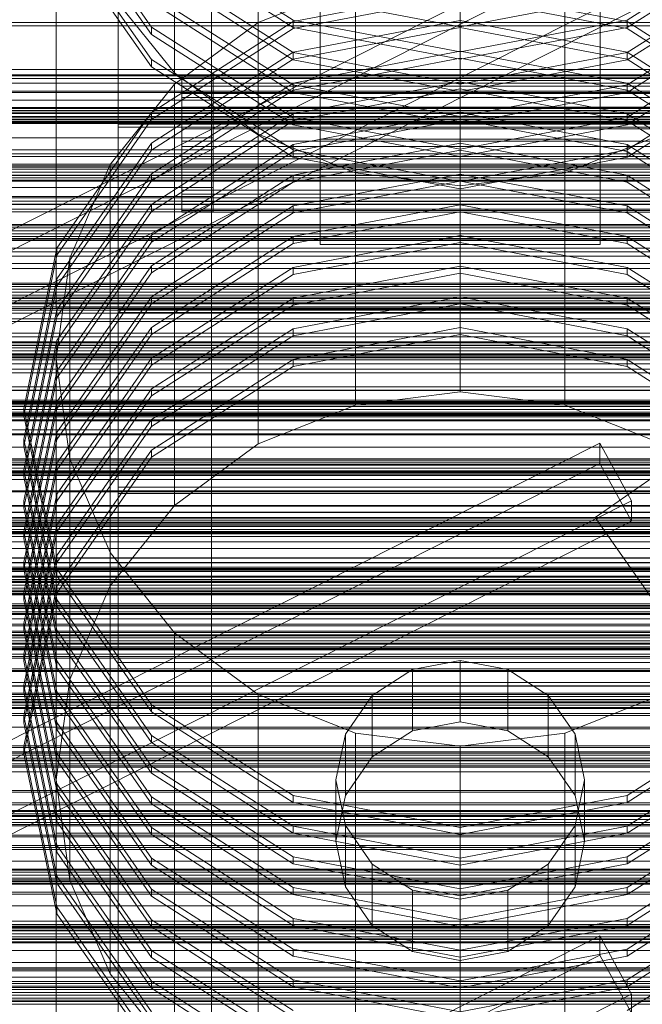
# Model space of a CAD drawing. Header units: millimetres. Extents: x -4395 to 65662, y -65530 to 6847.
# Tile 466 of 656: x 488 to 689, y -33027 to -32710. Entities that reach past the tile are written whole.
import ezdxf

# ---------------------------------------------------------------- set-up
doc = ezdxf.new("R2010")
doc.units = ezdxf.units.MM
for name, color, linetype, lineweight in [('COTAS_P', 1, 'Continuous', 0), ('frontal_C01', 7, 'Continuous', 0), ('frontal_C02', 7, 'Continuous', 0), ('frontal_C03', 7, 'Continuous', 0), ('frontal_C03-dry', 7, 'Continuous', 0), ('frontal_secador', 7, 'Continuous', 0), ('frontal_tolva', 7, 'Continuous', 0)]:
    doc.layers.add(name, color=color, linetype=linetype, lineweight=lineweight)
doc.dimstyles.new('R19_100', dxfattribs={"dimtxt": 250, "dimasz": 150, "dimexe": 150, "dimexo": 80, "dimgap": 100, "dimtad": 1, "dimtih": 1, "dimtoh": 1, "dimdsep": 46, "dimcen": 0.09, "dimadec": 0, "dimazin": 0, "dimtfac": 1, "dimtdec": 4, "dimtofl": 0, "dimtmove": 0, "dimatfit": 3, "dimfxl": 1, "dimtolj": 1, "dimtzin": 0, "dimarcsym": 0})

# ---------------------------------------------------------------- blocks, each defined once
blk = doc.blocks.new('DIM_R33_44')
at = {"layer": 'COTAS_P'}
for p, q in [((-150, -32200), (550, -32200)), ((550, -32200), (505, -32350)), ((550, -34800), (550, -32200)), ((550, -32200), (595, -32350)), ((550, -34800), (505, -34650)), ((550, -34800), (595, -34650)), ((-150, -34800), (550, -34800))]:
    blk.add_line(p, q, dxfattribs=at)
blk.add_text('2600 P', height=250, rotation=90, dxfattribs=at).set_placement((450, -33500))

msp = doc.modelspace()

# ---------------------------------------------------------------- linework, layer by layer
at = {"layer": 'frontal_C01'}
for p, q in [((585, -32729.622), (585, -32695.751)), ((585, -32748.515), (585, -32695.751)), ((630, -32829.804), (630, -32694.322)), ((675, -32695.751), (675, -32729.622)), ((675, -32695.751), (675, -32748.515)), ((596.354, -32698.572), (565, -32711.031)), ((596.354, -32834.054), (596.354, -32698.572)), ((663.646, -32834.054), (663.646, -32698.572)), ((630, -32700.434), (576.271, -32710.686)), ((576.271, -32712.944), (630, -32702.692)), ((683.729, -32710.686), (630, -32700.434)), ((630, -32702.692), (683.729, -32712.944)), ((576.271, -32710.686), (530.722, -32739.884)), ((565, -32711.031), (538.076, -32730.85)), ((565, -32846.513), (565, -32711.031)), ((630, -32710.312), (576.271, -32720.565)), ((576.271, -32712.944), (576.271, -32710.686)), ((683.729, -32720.565), (630, -32710.312)), ((630, -32712.571), (630, -32710.312)), ((729.278, -32739.884), (683.729, -32710.686)), ((683.729, -32712.944), (683.729, -32710.686)), ((530.722, -32742.142), (576.271, -32712.944)), ((576.271, -32722.823), (630, -32712.571)), ((630, -32712.571), (683.729, -32722.823)), ((683.729, -32712.944), (729.278, -32742.142)), ((576.271, -32720.565), (530.722, -32749.763)), ((630, -32720.191), (576.271, -32730.444)), ((576.271, -32722.823), (576.271, -32720.565)), ((683.729, -32730.444), (630, -32720.191)), ((630, -32722.449), (630, -32720.191)), ((729.278, -32749.763), (683.729, -32720.565)), ((683.729, -32722.823), (683.729, -32720.565)), ((530.722, -32752.021), (576.271, -32722.823)), ((576.271, -32732.702), (630, -32722.449)), ((630, -32722.449), (683.729, -32732.702)), ((683.729, -32722.823), (729.278, -32752.021)), ((538.076, -32730.85), (517.417, -32756.679)), ((576.271, -32730.444), (530.722, -32759.642)), ((538.076, -32866.332), (538.076, -32730.85)), ((630, -32730.07), (576.271, -32740.323)), ((576.271, -32732.702), (576.271, -32730.444)), ((675, -32729.622), (585, -32729.622)), ((585, -32729.622), (585, -32782.385)), ((683.729, -32740.323), (630, -32730.07)), ((630, -32732.328), (630, -32730.07)), ((675, -32782.385), (675, -32729.622)), ((729.278, -32759.642), (683.729, -32730.444)), ((683.729, -32732.702), (683.729, -32730.444)), ((530.722, -32761.9), (576.271, -32732.702)), ((576.271, -32742.581), (630, -32732.328)), ((630, -32732.328), (683.729, -32742.581)), ((683.729, -32732.702), (729.278, -32761.9)), ((530.722, -32739.884), (500.287, -32783.581)), ((530.722, -32742.142), (530.722, -32739.884)), ((576.271, -32740.323), (530.722, -32769.52)), ((630, -32739.949), (576.271, -32750.202)), ((576.271, -32742.581), (576.271, -32740.323)), ((683.729, -32750.202), (630, -32739.949)), ((630, -32742.207), (630, -32739.949)), ((729.278, -32769.52), (683.729, -32740.323)), ((683.729, -32742.581), (683.729, -32740.323)), ((500.287, -32785.839), (530.722, -32742.142)), ((530.722, -32771.778), (576.271, -32742.581)), ((576.271, -32752.46), (630, -32742.207)), ((630, -32742.207), (683.729, -32752.46)), ((683.729, -32742.581), (729.278, -32771.778)), ((530.722, -32749.763), (500.287, -32793.46)), ((530.722, -32752.021), (530.722, -32749.763)), ((576.271, -32750.202), (530.722, -32779.399)), ((630, -32749.828), (576.271, -32760.081)), ((576.271, -32752.46), (576.271, -32750.202)), ((675, -32748.515), (585, -32748.515)), ((585, -32748.515), (585, -32782.385)), ((683.729, -32760.081), (630, -32749.828)), ((630, -32752.086), (630, -32749.828)), ((675, -32782.385), (675, -32748.515)), ((729.278, -32779.399), (683.729, -32750.202)), ((683.729, -32752.46), (683.729, -32750.202)), ((500.287, -32795.718), (530.722, -32752.021)), ((530.722, -32781.657), (576.271, -32752.46)), ((576.271, -32762.339), (630, -32752.086)), ((630, -32752.086), (683.729, -32762.339)), ((683.729, -32752.46), (729.278, -32781.657)), ((530.722, -32759.642), (500.287, -32803.339)), ((517.417, -32756.679), (504.43, -32786.758)), ((517.417, -32892.161), (517.417, -32756.679)), ((530.722, -32761.9), (530.722, -32759.642)), ((630, -32759.707), (576.271, -32769.96)), ((683.729, -32769.96), (630, -32759.707)), ((630, -32761.965), (630, -32759.707)), ((500.287, -32805.597), (530.722, -32761.9)), ((576.271, -32760.081), (530.722, -32789.278)), ((530.722, -32791.536), (576.271, -32762.339)), ((576.271, -32762.339), (576.271, -32760.081)), ((576.271, -32772.218), (630, -32761.965)), ((630, -32761.965), (683.729, -32772.218)), ((729.278, -32789.278), (683.729, -32760.081)), ((683.729, -32762.339), (683.729, -32760.081)), ((683.729, -32762.339), (729.278, -32791.536)), ((530.722, -32769.52), (500.287, -32813.217)), ((500.287, -32815.475), (530.722, -32771.778)), ((530.722, -32771.778), (530.722, -32769.52)), ((576.271, -32769.96), (530.722, -32799.157)), ((530.722, -32801.415), (576.271, -32772.218)), ((630, -32769.586), (576.271, -32779.839)), ((576.271, -32772.218), (576.271, -32769.96)), ((576.271, -32782.097), (630, -32771.844)), ((683.729, -32779.839), (630, -32769.586)), ((630, -32771.844), (630, -32769.586)), ((630, -32771.844), (683.729, -32782.097)), ((729.278, -32799.157), (683.729, -32769.96)), ((683.729, -32772.218), (683.729, -32769.96)), ((683.729, -32772.218), (729.278, -32801.415)), ((530.722, -32779.399), (500.287, -32823.096)), ((500.287, -32825.354), (530.722, -32781.657)), ((530.722, -32781.657), (530.722, -32779.399)), ((576.271, -32779.839), (530.722, -32809.036)), ((630, -32779.465), (576.271, -32789.717)), ((576.271, -32782.097), (576.271, -32779.839)), ((576.271, -32791.975), (630, -32781.723)), ((683.729, -32789.717), (630, -32779.465)), ((630, -32781.723), (630, -32779.465)), ((630, -32781.723), (683.729, -32791.975)), ((729.278, -32809.036), (683.729, -32779.839)), ((683.729, -32782.097), (683.729, -32779.839)), ((500.287, -32783.581), (489.6, -32835.125)), ((500.287, -32785.839), (500.287, -32783.581)), ((530.722, -32811.294), (576.271, -32782.097)), ((585, -32782.385), (675, -32782.385)), ((683.729, -32782.097), (729.278, -32811.294)), ((489.6, -32837.383), (500.287, -32785.839)), ((504.43, -32786.758), (500, -32819.036)), ((504.43, -32922.24), (504.43, -32786.758)), ((530.722, -32789.278), (500.287, -32832.975)), ((530.722, -32791.536), (530.722, -32789.278)), ((576.271, -32789.717), (530.722, -32818.915)), ((630, -32789.344), (576.271, -32799.596)), ((576.271, -32791.975), (576.271, -32789.717)), ((683.729, -32799.596), (630, -32789.344)), ((630, -32791.602), (630, -32789.344)), ((729.278, -32818.915), (683.729, -32789.717)), ((683.729, -32791.975), (683.729, -32789.717)), ((500.287, -32793.46), (489.6, -32845.004)), ((500.287, -32835.233), (530.722, -32791.536)), ((500.287, -32795.718), (500.287, -32793.46)), ((530.722, -32821.173), (576.271, -32791.975)), ((576.271, -32801.854), (630, -32791.602)), ((630, -32791.602), (683.729, -32801.854)), ((683.729, -32791.975), (729.278, -32821.173)), ((489.6, -32847.262), (500.287, -32795.718)), ((530.722, -32799.157), (500.287, -32842.854)), ((530.722, -32801.415), (530.722, -32799.157)), ((576.271, -32799.596), (530.722, -32828.794)), ((630, -32799.222), (576.271, -32809.475)), ((576.271, -32801.854), (576.271, -32799.596)), ((683.729, -32809.475), (630, -32799.222)), ((630, -32801.48), (630, -32799.222)), ((729.278, -32828.794), (683.729, -32799.596)), ((683.729, -32801.854), (683.729, -32799.596)), ((500.287, -32803.339), (489.6, -32854.883)), ((500.287, -32845.112), (530.722, -32801.415)), ((500.287, -32805.597), (500.287, -32803.339)), ((530.722, -32831.052), (576.271, -32801.854)), ((576.271, -32811.733), (630, -32801.48)), ((630, -32801.48), (683.729, -32811.733)), ((683.729, -32801.854), (729.278, -32831.052)), ((489.6, -32857.141), (500.287, -32805.597)), ((530.722, -32809.036), (500.287, -32852.733)), ((530.722, -32811.294), (530.722, -32809.036)), ((576.271, -32809.475), (530.722, -32838.673)), ((630, -32809.101), (576.271, -32819.354)), ((576.271, -32811.733), (576.271, -32809.475)), ((683.729, -32819.354), (630, -32809.101)), ((630, -32811.359), (630, -32809.101)), ((729.278, -32838.673), (683.729, -32809.475)), ((683.729, -32811.733), (683.729, -32809.475)), ((500.287, -32813.217), (489.6, -32864.762)), ((500.287, -32854.991), (530.722, -32811.294)), ((500.287, -32815.475), (500.287, -32813.217)), ((530.722, -32840.931), (576.271, -32811.733)), ((576.271, -32821.612), (630, -32811.359)), ((630, -32811.359), (683.729, -32821.612)), ((683.729, -32811.733), (729.278, -32840.931)), ((489.6, -32867.02), (500.287, -32815.475)), ((500, -32819.036), (504.43, -32851.315)), ((500, -32954.518), (500, -32819.036)), ((530.722, -32818.915), (500.287, -32862.612)), ((530.722, -32821.173), (530.722, -32818.915)), ((576.271, -32819.354), (530.722, -32848.551)), ((576.271, -32821.612), (576.271, -32819.354)), ((729.278, -32848.551), (683.729, -32819.354)), ((683.729, -32821.612), (683.729, -32819.354)), ((500.287, -32823.096), (489.6, -32874.64)), ((500.287, -32864.87), (530.722, -32821.173)), ((500.287, -32825.354), (500.287, -32823.096)), ((530.722, -32850.81), (576.271, -32821.612)), ((683.729, -32821.612), (729.278, -32850.81)), ((489.6, -32876.898), (500.287, -32825.354)), ((530.722, -32828.794), (500.287, -32872.491)), ((530.722, -32831.052), (530.722, -32828.794)), ((500.287, -32874.749), (530.722, -32831.052)), ((596.354, -32834.054), (630, -32829.804)), ((630, -32829.804), (663.646, -32834.054)), ((500.287, -32832.975), (489.6, -32884.519)), ((489.6, -32835.125), (500.287, -32886.669)), ((489.6, -32837.383), (489.6, -32835.125)), ((489.6, -32886.777), (500.287, -32835.233)), ((500.287, -32835.233), (500.287, -32832.975)), ((565, -32846.513), (596.354, -32834.054)), ((663.646, -32834.054), (695, -32846.513)), ((500.287, -32888.927), (489.6, -32837.383)), ((530.722, -32838.673), (500.287, -32882.37)), ((530.722, -32840.931), (530.722, -32838.673)), ((500.287, -32884.628), (530.722, -32840.931)), ((500.287, -32842.854), (489.6, -32894.398)), ((489.6, -32845.004), (500.287, -32896.548)), ((489.6, -32847.262), (489.6, -32845.004)), ((489.6, -32896.656), (500.287, -32845.112)), ((500.287, -32845.112), (500.287, -32842.854)), ((500.287, -32898.806), (489.6, -32847.262)), ((538.076, -32866.332), (565, -32846.513)), ((530.722, -32848.551), (500.287, -32892.248)), ((500.287, -32894.507), (530.722, -32850.81)), ((504.43, -32851.315), (517.417, -32881.394)), ((504.43, -32986.797), (504.43, -32851.315)), ((530.722, -32850.81), (530.722, -32848.551)), ((500.287, -32852.733), (489.6, -32904.277)), ((500.287, -32854.991), (500.287, -32852.733)), ((489.6, -32854.883), (500.287, -32906.427)), ((489.6, -32857.141), (489.6, -32854.883)), ((489.6, -32906.535), (500.287, -32854.991)), ((500.287, -32908.685), (489.6, -32857.141)), ((520, -32916.843), (520, -32860.392)), ((520, -32860.392), (740, -32860.392)), ((520, -33059.935), (520, -32860.392)), ((500.287, -32862.612), (489.6, -32914.156)), ((500.287, -32864.87), (500.287, -32862.612)), ((489.6, -32864.762), (500.287, -32916.306)), ((489.6, -32867.02), (489.6, -32864.762)), ((489.6, -32916.414), (500.287, -32864.87)), ((500.287, -32918.564), (489.6, -32867.02)), ((517.417, -32892.161), (538.076, -32866.332)), ((500.287, -32872.491), (489.6, -32924.035)), ((500.287, -32874.749), (500.287, -32872.491)), ((489.6, -32874.64), (500.287, -32926.185)), ((489.6, -32876.898), (489.6, -32874.64)), ((489.6, -32926.293), (500.287, -32874.749)), ((500.287, -32928.443), (489.6, -32876.898)), ((500.287, -32882.37), (489.6, -32933.914)), ((500.287, -32884.628), (500.287, -32882.37)), ((517.417, -32881.394), (538.076, -32907.223)), ((517.417, -33016.875), (517.417, -32881.394)), ((489.6, -32884.519), (500.287, -32936.063)), ((489.6, -32886.777), (489.6, -32884.519)), ((489.6, -32936.172), (500.287, -32884.628)), ((500.287, -32938.321), (489.6, -32886.777)), ((500.287, -32886.669), (530.722, -32930.366)), ((500.287, -32888.927), (500.287, -32886.669)), ((530.722, -32932.624), (500.287, -32888.927)), ((500.287, -32892.248), (489.6, -32943.793)), ((500.287, -32894.507), (500.287, -32892.248)), ((504.43, -32922.24), (517.417, -32892.161)), ((489.6, -32894.398), (500.287, -32945.942)), ((489.6, -32896.656), (489.6, -32894.398)), ((489.6, -32946.051), (500.287, -32894.507)), ((500.287, -32948.2), (489.6, -32896.656)), ((500.287, -32896.548), (530.722, -32940.245)), ((500.287, -32898.806), (500.287, -32896.548)), ((530.722, -32942.503), (500.287, -32898.806)), ((489.6, -32904.277), (500.287, -32955.821)), ((489.6, -32906.535), (489.6, -32904.277)), ((500.287, -32958.079), (489.6, -32906.535)), ((500.287, -32906.427), (530.722, -32950.124)), ((500.287, -32908.685), (500.287, -32906.427)), ((538.076, -32907.223), (565, -32927.042)), ((538.076, -33042.704), (538.076, -32907.223)), ((530.722, -32952.382), (500.287, -32908.685)), ((489.6, -32914.156), (500.287, -32965.7)), ((489.6, -32916.414), (489.6, -32914.156)), ((500.287, -32967.958), (489.6, -32916.414)), ((500.287, -32916.306), (530.722, -32960.003)), ((500.287, -32918.564), (500.287, -32916.306)), ((740, -32916.843), (520, -32916.843)), ((520, -32916.843), (520, -33116.385)), ((630, -32916.145), (614.693, -32919.066)), ((645.307, -32919.066), (630, -32916.145)), ((630, -32935.902), (630, -32916.145)), ((530.722, -32962.261), (500.287, -32918.564)), ((614.693, -32919.066), (601.716, -32927.384)), ((614.693, -32938.823), (614.693, -32919.066)), ((658.284, -32927.384), (645.307, -32919.066)), ((645.307, -32938.823), (645.307, -32919.066)), ((489.6, -32924.035), (500.287, -32975.579)), ((489.6, -32926.293), (489.6, -32924.035)), ((500, -32954.518), (504.43, -32922.24)), ((500.287, -32977.837), (489.6, -32926.293)), ((500.287, -32926.185), (530.722, -32969.882)), ((500.287, -32928.443), (500.287, -32926.185)), ((565, -32927.042), (596.354, -32939.501)), ((565, -33062.524), (565, -32927.042)), ((601.716, -32927.384), (593.045, -32939.833)), ((601.716, -32947.142), (601.716, -32927.384)), ((666.955, -32939.833), (658.284, -32927.384)), ((658.284, -32947.142), (658.284, -32927.384)), ((663.646, -32939.501), (695, -32927.042)), ((530.722, -32972.14), (500.287, -32928.443)), ((530.722, -32930.366), (576.271, -32959.563)), ((530.722, -32932.624), (530.722, -32930.366)), ((683.729, -32959.563), (729.278, -32930.366)), ((489.6, -32933.914), (500.287, -32985.458)), ((489.6, -32936.172), (489.6, -32933.914)), ((576.271, -32961.821), (530.722, -32932.624)), ((729.278, -32932.624), (683.729, -32961.821)), ((500.287, -32987.716), (489.6, -32936.172)), ((500.287, -32936.063), (530.722, -32979.76)), ((500.287, -32938.321), (500.287, -32936.063)), ((614.693, -32938.823), (630, -32935.902)), ((630, -32935.902), (645.307, -32938.823)), ((500, -33084.878), (500, -32938.106)), ((500, -32938.106), (760, -32938.106)), ((500, -32971.682), (500, -32938.106)), ((530.722, -32982.018), (500.287, -32938.321)), ((530.722, -32940.245), (576.271, -32969.442)), ((530.722, -32942.503), (530.722, -32940.245)), ((593.045, -32939.833), (590, -32954.518)), ((593.045, -32959.591), (593.045, -32939.833)), ((596.354, -32939.501), (630, -32943.751)), ((596.354, -33074.983), (596.354, -32939.501)), ((601.716, -32947.142), (614.693, -32938.823)), ((630, -32943.751), (663.646, -32939.501)), ((645.307, -32938.823), (658.284, -32947.142)), ((663.646, -33074.983), (663.646, -32939.501)), ((670, -32954.518), (666.955, -32939.833)), ((666.955, -32959.591), (666.955, -32939.833)), ((683.729, -32969.442), (729.278, -32940.245)), ((576.271, -32971.7), (530.722, -32942.503)), ((729.278, -32942.503), (683.729, -32971.7)), ((489.6, -32943.793), (500.287, -32995.337)), ((489.6, -32946.051), (489.6, -32943.793)), ((500.287, -32997.595), (489.6, -32946.051)), ((500.287, -32945.942), (530.722, -32989.639)), ((500.287, -32948.2), (500.287, -32945.942)), ((630, -33079.232), (630, -32943.751)), ((530.722, -32991.897), (500.287, -32948.2)), ((593.045, -32959.591), (601.716, -32947.142)), ((658.284, -32947.142), (666.955, -32959.591)), ((530.722, -32950.124), (576.271, -32979.321)), ((530.722, -32952.382), (530.722, -32950.124)), ((576.271, -32981.579), (530.722, -32952.382)), ((683.729, -32979.321), (729.278, -32950.124)), ((729.278, -32952.382), (683.729, -32981.579)), ((504.43, -32986.797), (500, -32954.518)), ((500.287, -32955.821), (530.722, -32999.518)), ((500.287, -32958.079), (500.287, -32955.821)), ((590, -32954.518), (593.045, -32969.203)), ((590, -32974.276), (590, -32954.518)), ((666.955, -32969.203), (670, -32954.518)), ((670, -32954.518), (670, -32974.276)), ((530.722, -33001.776), (500.287, -32958.079)), ((530.722, -32960.003), (576.271, -32989.2)), ((530.722, -32962.261), (530.722, -32960.003)), ((576.271, -32991.458), (530.722, -32962.261)), ((576.271, -32959.563), (630, -32969.816)), ((576.271, -32961.821), (576.271, -32959.563)), ((630, -32972.074), (576.271, -32961.821)), ((590, -32974.276), (593.045, -32959.591)), ((630, -32969.816), (683.729, -32959.563)), ((683.729, -32961.821), (630, -32972.074)), ((666.955, -32959.591), (670, -32974.276)), ((683.729, -32961.821), (683.729, -32959.563)), ((683.729, -32989.2), (729.278, -32960.003)), ((729.278, -32962.261), (683.729, -32991.458)), ((485, -32966.037), (775, -32966.037)), ((500.287, -32965.7), (530.722, -33009.397)), ((500.287, -32967.958), (500.287, -32965.7)), ((530.722, -33011.655), (500.287, -32967.958)), ((760, -32971.682), (500, -32971.682)), ((500, -32971.682), (500, -33118.454)), ((530.722, -32969.882), (576.271, -32999.079)), ((530.722, -32972.14), (530.722, -32969.882)), ((576.271, -32969.442), (630, -32979.695)), ((576.271, -32971.7), (576.271, -32969.442)), ((630, -32981.953), (576.271, -32971.7)), ((593.045, -32969.203), (601.716, -32981.652)), ((593.045, -32988.961), (593.045, -32969.203)), ((630, -32979.695), (683.729, -32969.442)), ((630, -32972.074), (630, -32969.816)), ((683.729, -32971.7), (630, -32981.953)), ((658.284, -32981.652), (666.955, -32969.203)), ((666.955, -32988.961), (666.955, -32969.203)), ((683.729, -32971.7), (683.729, -32969.442)), ((683.729, -32999.079), (729.278, -32969.882)), ((576.271, -33001.337), (530.722, -32972.14)), ((593.045, -32988.961), (590, -32974.276)), ((670, -32974.276), (666.955, -32988.961)), ((729.278, -32972.14), (683.729, -33001.337)), ((775, -32975.631), (485, -32975.631)), ((500.287, -32975.579), (530.722, -33019.276)), ((500.287, -32977.837), (500.287, -32975.579)), ((530.722, -33021.534), (500.287, -32977.837)), ((530.722, -32979.76), (576.271, -33008.958)), ((530.722, -32982.018), (530.722, -32979.76)), ((576.271, -32979.321), (630, -32989.574)), ((576.271, -32981.579), (576.271, -32979.321)), ((630, -32989.574), (683.729, -32979.321)), ((630, -32981.953), (630, -32979.695)), ((683.729, -32981.579), (683.729, -32979.321)), ((683.729, -33008.958), (729.278, -32979.76)), ((576.271, -33011.216), (530.722, -32982.018)), ((630, -32991.832), (576.271, -32981.579)), ((601.716, -32981.652), (614.693, -32989.971)), ((601.716, -33001.41), (601.716, -32981.652)), ((683.729, -32981.579), (630, -32991.832)), ((645.307, -32989.971), (658.284, -32981.652)), ((658.284, -33001.41), (658.284, -32981.652)), ((729.278, -32982.018), (683.729, -33011.216)), ((500.287, -32985.458), (530.722, -33029.155)), ((500.287, -32987.716), (500.287, -32985.458)), ((530.722, -33031.413), (500.287, -32987.716)), ((517.417, -33016.875), (504.43, -32986.797)), ((530.722, -32989.639), (576.271, -33018.837)), ((530.722, -32991.897), (530.722, -32989.639)), ((576.271, -32989.2), (630, -32999.453)), ((576.271, -32991.458), (576.271, -32989.2)), ((601.716, -33001.41), (593.045, -32988.961)), ((614.693, -32989.971), (630, -32992.892)), ((614.693, -33009.729), (614.693, -32989.971)), ((630, -32999.453), (683.729, -32989.2)), ((630, -32991.832), (630, -32989.574)), ((630, -32992.892), (645.307, -32989.971)), ((645.307, -33009.729), (645.307, -32989.971)), ((666.955, -32988.961), (658.284, -33001.41)), ((683.729, -32991.458), (683.729, -32989.2)), ((683.729, -33018.837), (729.278, -32989.639)), ((576.271, -33021.095), (530.722, -32991.897)), ((630, -33001.711), (576.271, -32991.458)), ((683.729, -32991.458), (630, -33001.711)), ((630, -33012.65), (630, -32992.892)), ((729.278, -32991.897), (683.729, -33021.095)), ((500.287, -32995.337), (530.722, -33039.034)), ((500.287, -32997.595), (500.287, -32995.337)), ((530.722, -33041.292), (500.287, -32997.595)), ((530.722, -32999.518), (576.271, -33028.716)), ((530.722, -33001.776), (530.722, -32999.518)), ((576.271, -32999.079), (630, -33009.332)), ((576.271, -33001.337), (576.271, -32999.079)), ((630, -33009.332), (683.729, -32999.079)), ((630, -33001.711), (630, -32999.453)), ((683.729, -33001.337), (683.729, -32999.079)), ((683.729, -33028.716), (729.278, -32999.518)), ((415, -33001.937), (760, -33001.937)), ((576.271, -33030.974), (530.722, -33001.776)), ((630, -33011.59), (576.271, -33001.337)), ((614.693, -33009.729), (601.716, -33001.41)), ((683.729, -33001.337), (630, -33011.59)), ((658.284, -33001.41), (645.307, -33009.729)), ((424.864, -33131.372), (674.864, -33004.739)), ((674.864, -33010.949), (674.864, -33004.739)), ((674.864, -33004.739), (685.136, -33023.403)), ((530.722, -33009.397), (576.271, -33038.594)), ((530.722, -33011.655), (530.722, -33009.397)), ((576.271, -33008.958), (630, -33019.211)), ((576.271, -33011.216), (576.271, -33008.958)), ((630, -33012.65), (614.693, -33009.729)), ((630, -33019.211), (683.729, -33008.958)), ((630, -33011.59), (630, -33009.332)), ((645.307, -33009.729), (630, -33012.65)), ((683.729, -33011.216), (683.729, -33008.958)), ((674.864, -33010.949), (424.864, -33137.582)), ((576.271, -33040.853), (530.722, -33011.655)), ((630, -33021.469), (576.271, -33011.216)), ((683.729, -33011.216), (630, -33021.469)), ((685.136, -33029.613), (674.864, -33010.949)), ((760, -33013.228), (415, -33013.228)), ((760, -33015.368), (415, -33015.368)), ((538.076, -33042.704), (517.417, -33016.875)), ((530.722, -33019.276), (576.271, -33048.473)), ((530.722, -33021.534), (530.722, -33019.276)), ((576.271, -33018.837), (630, -33029.089)), ((576.271, -33021.095), (576.271, -33018.837)), ((630, -33029.089), (683.729, -33018.837)), ((630, -33021.469), (630, -33019.211)), ((683.729, -33021.095), (683.729, -33018.837)), ((576.271, -33050.731), (530.722, -33021.534)), ((630, -33031.348), (576.271, -33021.095)), ((683.729, -33021.095), (630, -33031.348)), ((435.136, -33150.036), (685.136, -33023.403)), ((685.136, -33023.403), (685.136, -33029.613)), ((415, -33026.658), (760, -33026.658))]:
    msp.add_line(p, q, dxfattribs=at)
at = {"layer": 'frontal_C02'}
for p, q in [((520, -32744.661), (520, -32546.115)), ((538.076, -32727.173), (538.076, -32584.108)), ((565, -32746.893), (565, -32603.828)), ((520, -32605.725), (520, -32804.271)), ((500, -32769.479), (500, -32614.492)), ((596.354, -32759.29), (596.354, -32616.225)), ((663.646, -32759.29), (663.646, -32616.225)), ((630, -32763.518), (630, -32620.453)), ((500, -32647.902), (500, -32802.888)), ((500.287, -32668.956), (530.722, -32712.434)), ((530.722, -32714.819), (500.287, -32671.34)), ((500.287, -32679.387), (530.722, -32722.866)), ((424.864, -32808.325), (674.864, -32682.325)), ((530.722, -32725.251), (500.287, -32681.772)), ((530.722, -32681.139), (576.271, -32710.191)), ((576.271, -32712.575), (530.722, -32683.523)), ((683.729, -32710.191), (729.278, -32681.139)), ((729.278, -32683.523), (683.729, -32712.575)), ((674.864, -32688.882), (424.864, -32814.883)), ((530.722, -32691.571), (576.271, -32720.623)), ((683.729, -32720.623), (729.278, -32691.571)), ((576.271, -32723.007), (530.722, -32693.955)), ((729.278, -32693.955), (683.729, -32723.007)), ((435.136, -32826.896), (685.136, -32700.895)), ((538.076, -32727.173), (517.417, -32701.472)), ((530.722, -32702.003), (576.271, -32731.054)), ((630, -32712.345), (576.271, -32702.143)), ((683.729, -32702.143), (630, -32712.345)), ((683.729, -32731.054), (729.278, -32702.003)), ((576.271, -32733.439), (530.722, -32704.387)), ((729.278, -32704.387), (683.729, -32733.439)), ((435.136, -32833.453), (685.136, -32707.452)), ((576.271, -32710.191), (630, -32720.392)), ((576.271, -32712.575), (576.271, -32710.191)), ((630, -32712.345), (630, -32709.96)), ((630, -32720.392), (683.729, -32710.191)), ((683.729, -32712.575), (683.729, -32710.191)), ((530.722, -32712.434), (576.271, -32741.486)), ((530.722, -32714.819), (530.722, -32712.434)), ((576.271, -32743.871), (530.722, -32714.819)), ((630, -32722.777), (576.271, -32712.575)), ((683.729, -32712.575), (630, -32722.777)), ((683.729, -32741.486), (729.278, -32712.434)), ((729.278, -32714.819), (683.729, -32743.871)), ((576.271, -32720.623), (630, -32730.824)), ((576.271, -32723.007), (576.271, -32720.623)), ((630, -32722.777), (630, -32720.392)), ((630, -32730.824), (683.729, -32720.623)), ((683.729, -32723.007), (683.729, -32720.623)), ((530.722, -32722.866), (576.271, -32751.918)), ((530.722, -32725.251), (530.722, -32722.866)), ((630, -32733.208), (576.271, -32723.007)), ((683.729, -32723.007), (630, -32733.208)), ((683.729, -32751.918), (729.278, -32722.866)), ((550.5, -32728.089), (450.5, -32728.089)), ((576.271, -32754.302), (530.722, -32725.251)), ((565, -32746.893), (538.076, -32727.173)), ((540.5, -32729), (540.5, -32728.018)), ((540.5, -32728.018), (540.5, -32728.535)), ((540.5, -32728.018), (815, -32728.018)), ((550.5, -32729), (550.5, -32728.089)), ((550.5, -32728.089), (550.5, -32730.514)), ((729.278, -32725.251), (683.729, -32754.302)), ((550.5, -32729), (450.5, -32729)), ((550.5, -32730.514), (450.5, -32730.514)), ((540.5, -32728.535), (540.5, -32730.514)), ((540.5, -32728.535), (815, -32728.535)), ((540.5, -32731.413), (540.5, -32729)), ((540.5, -32729), (815, -32729)), ((540.5, -32730.514), (540.5, -32733.821)), ((540.5, -32730.514), (815, -32730.514)), ((550.5, -32733.108), (550.5, -32729)), ((550.5, -32730.514), (550.5, -32735.906)), ((576.271, -32731.054), (630, -32741.256)), ((576.271, -32733.439), (576.271, -32731.054)), ((630, -32733.208), (630, -32730.824)), ((630, -32741.256), (683.729, -32731.054)), ((683.729, -32733.439), (683.729, -32731.054)), ((550.5, -32733.108), (450.5, -32733.108)), ((540.5, -32735.092), (540.5, -32731.413)), ((540.5, -32731.413), (815, -32731.413)), ((540.5, -32733.821), (540.5, -32738.231)), ((540.5, -32733.821), (815, -32733.821)), ((550.5, -32739.787), (550.5, -32733.108)), ((630, -32743.64), (576.271, -32733.439)), ((683.729, -32733.439), (630, -32743.64)), ((550.5, -32735.906), (450.5, -32735.906)), ((540.5, -32739.787), (540.5, -32735.092)), ((540.5, -32735.092), (815, -32735.092)), ((550.5, -32735.906), (550.5, -32743.443)), ((550.5, -32739.787), (450.5, -32739.787)), ((540.5, -32738.231), (540.5, -32743.443)), ((540.5, -32738.231), (815, -32738.231)), ((540.5, -32745.179), (540.5, -32739.787)), ((540.5, -32739.787), (815, -32739.787)), ((550.5, -32748.022), (550.5, -32739.787)), ((450.5, -32743.443), (550.5, -32743.443)), ((520, -32803.317), (520, -32743.706)), ((520, -32743.706), (740, -32743.706)), ((520, -32802.888), (520, -32743.706)), ((540.5, -32743.443), (540.5, -32749.102)), ((815, -32743.443), (540.5, -32743.443)), ((550.5, -32743.443), (550.5, -32751.978)), ((576.271, -32741.486), (630, -32751.688)), ((576.271, -32743.871), (576.271, -32741.486)), ((630, -32754.072), (576.271, -32743.871)), ((630, -32743.64), (630, -32741.256)), ((630, -32751.688), (683.729, -32741.486)), ((683.729, -32743.871), (630, -32754.072)), ((683.729, -32743.871), (683.729, -32741.486)), ((740, -32744.661), (520, -32744.661)), ((520, -32744.661), (520, -32804.271)), ((540.5, -32750.898), (540.5, -32745.179)), ((540.5, -32745.179), (815, -32745.179)), ((596.354, -32759.29), (565, -32746.893)), ((695, -32746.893), (663.646, -32759.29)), ((550.5, -32748.022), (450.5, -32748.022)), ((540.5, -32749.102), (540.5, -32754.821)), ((540.5, -32749.102), (815, -32749.102)), ((550.5, -32756.557), (550.5, -32748.022)), ((550.5, -32751.978), (450.5, -32751.978)), ((540.5, -32756.557), (540.5, -32750.898)), ((540.5, -32750.898), (815, -32750.898)), ((550.5, -32751.978), (550.5, -32760.213)), ((576.271, -32751.918), (630, -32762.119)), ((576.271, -32754.302), (576.271, -32751.918)), ((630, -32754.072), (630, -32751.688)), ((630, -32762.119), (683.729, -32751.918)), ((683.729, -32754.302), (683.729, -32751.918)), ((550.5, -32756.557), (450.5, -32756.557)), ((540.5, -32754.821), (540.5, -32760.213)), ((540.5, -32754.821), (815, -32754.821)), ((540.5, -32761.769), (540.5, -32756.557)), ((540.5, -32756.557), (815, -32756.557)), ((550.5, -32764.094), (550.5, -32756.557)), ((630, -32764.504), (576.271, -32754.302)), ((683.729, -32754.302), (630, -32764.504)), ((630, -32763.518), (596.354, -32759.29)), ((663.646, -32759.29), (630, -32763.518)), ((420, -32761.942), (823, -32761.942)), ((550.5, -32760.213), (450.5, -32760.213)), ((540.5, -32760.213), (540.5, -32764.908)), ((540.5, -32760.213), (815, -32760.213)), ((540.5, -32766.179), (540.5, -32761.769)), ((540.5, -32761.769), (815, -32761.769)), ((550.5, -32760.213), (550.5, -32766.892)), ((630, -32764.504), (630, -32762.119)), ((550.5, -32764.094), (450.5, -32764.094)), ((540.5, -32764.908), (540.5, -32768.587)), ((540.5, -32764.908), (815, -32764.908)), ((550.5, -32769.486), (550.5, -32764.094)), ((550.5, -32766.892), (450.5, -32766.892)), ((540.5, -32769.486), (540.5, -32766.179)), ((540.5, -32766.179), (815, -32766.179)), ((540.5, -32768.587), (540.5, -32771)), ((540.5, -32768.587), (815, -32768.587)), ((550.5, -32766.892), (550.5, -32771)), ((823, -32769.393), (420, -32769.393)), ((550.5, -32769.486), (450.5, -32769.486)), ((550.5, -32771), (450.5, -32771)), ((550.5, -32771.911), (450.5, -32771.911)), ((760, -32769.479), (500, -32769.479)), ((500, -32769.479), (500, -32802.888)), ((540.5, -32771.465), (540.5, -32769.486)), ((540.5, -32769.486), (815, -32769.486)), ((540.5, -32771), (540.5, -32771.982)), ((540.5, -32771), (815, -32771)), ((540.5, -32771.982), (540.5, -32771.465)), ((540.5, -32771.465), (815, -32771.465)), ((540.5, -32771.982), (815, -32771.982)), ((550.5, -32771.911), (550.5, -32769.486)), ((550.5, -32771), (550.5, -32771.911)), ((823, -32781.033), (420, -32781.033)), ((420, -32788.484), (823, -32788.484)), ((500, -32802.888), (760, -32802.888)), ((740, -32802.888), (520, -32802.888)), ((520, -32802.888), (520, -32862.499)), ((740, -32803.317), (520, -32803.317)), ((520, -32803.317), (520, -32862.499)), ((520, -32804.271), (740, -32804.271)), ((415, -32843.31), (760, -32843.31)), ((424.864, -32972.254), (674.864, -32846.253)), ((674.864, -32852.81), (674.864, -32846.253)), ((674.864, -32846.253), (685.136, -32864.824)), ((674.864, -32852.81), (424.864, -32978.811)), ((685.136, -32871.381), (674.864, -32852.81)), ((760, -32855.233), (415, -32855.233)), ((760, -32856.674), (415, -32856.674)), ((520, -32862.499), (740, -32862.499)), ((435.136, -32990.824), (685.136, -32864.824)), ((685.136, -32864.824), (685.136, -32871.381)), ((415, -32868.596), (760, -32868.596)), ((775, -32868.46), (485, -32868.46)), ((435.136, -32997.381), (685.136, -32871.381)), ((485, -32878.005), (775, -32878.005))]:
    msp.add_line(p, q, dxfattribs=at)
at = {"layer": 'frontal_C03'}
for p, q in [((1270, -32726.105), (-1230, -32726.105)), ((1270, -32727.786), (-1230, -32727.786)), ((1270, -32728.036), (-1230, -32728.036)), ((1270, -32733.015), (-1230, -32733.015)), ((1270, -32733.505), (-1230, -32733.505)), ((1270, -32738.28), (-1230, -32738.28)), ((1270, -32738.666), (-1230, -32738.666)), ((1270, -32739.332), (-1230, -32739.332)), ((-1230, -32740.264), (1270, -32740.264)), ((1270, -32741.206), (-1230, -32741.206)), ((1270, -32741.591), (-1230, -32741.591)), ((1270, -32742.138), (-1230, -32742.138)), ((1270, -32742.302), (-1230, -32742.302)), ((1270, -32742.804), (-1230, -32742.804)), ((1270, -32743.19), (-1230, -32743.19)), ((1270, -32753.184), (-1230, -32753.184)), ((1270, -32754.089), (-1230, -32754.089)), ((1270, -32757.121), (-1230, -32757.121)), ((1270, -32757.507), (-1230, -32757.507)), ((1270, -32758.173), (-1230, -32758.173)), ((-1230, -32759.105), (1270, -32759.105)), ((1270, -32760.047), (-1230, -32760.047)), ((1270, -32760.979), (-1230, -32760.979)), ((1270, -32761.645), (-1230, -32761.645)), ((1270, -32762.031), (-1230, -32762.031)), ((1270, -32767.349), (-1230, -32767.349)), ((1270, -32768.413), (-1230, -32768.413)), ((1270, -32775.962), (-1230, -32775.962)), ((1270, -32776.348), (-1230, -32776.348)), ((1270, -32777.014), (-1230, -32777.014)), ((-1230, -32777.946), (1270, -32777.946)), ((1270, -32778.888), (-1230, -32778.888)), ((1270, -32779.82), (-1230, -32779.82)), ((1270, -32780.486), (-1230, -32780.486)), ((1270, -32780.872), (-1230, -32780.872)), ((1270, -32783.54), (-1230, -32783.54)), ((1270, -32784.723), (-1230, -32784.723)), ((1270, -32794.803), (-1230, -32794.803)), ((1270, -32795.189), (-1230, -32795.189)), ((1270, -32795.855), (-1230, -32795.855)), ((-1230, -32796.787), (1270, -32796.787)), ((1270, -32797.729), (-1230, -32797.729)), ((1270, -32798.661), (-1230, -32798.661)), ((1270, -32799.327), (-1230, -32799.327)), ((1270, -32799.713), (-1230, -32799.713)), ((1515, -32801.25), (-1475, -32801.25)), ((1515, -32801.443), (-1475, -32801.443)), ((1515, -32802.903), (-1475, -32802.903)), ((1515, -32803.463), (-1475, -32803.463)), ((1270, -32801.137), (-1230, -32801.137)), ((-1230, -32802.392), (1270, -32802.392)), ((1515, -32806.239), (-1475, -32806.239)), ((1515, -32807.111), (-1475, -32807.111)), ((1515, -32810.932), (-1475, -32810.932)), ((1515, -32812.031), (-1475, -32812.031)), ((-1475, -32816.523), (1515, -32816.523)), ((1270, -32813.644), (-1230, -32813.644)), ((1270, -32814.03), (-1230, -32814.03)), ((1270, -32814.696), (-1230, -32814.696)), ((-1230, -32815.628), (1270, -32815.628)), ((1270, -32816.57), (-1230, -32816.57)), ((1515, -32817.741), (-1475, -32817.741)), ((1270, -32817.502), (-1230, -32817.502)), ((1270, -32818.168), (-1230, -32818.168)), ((1270, -32818.554), (-1230, -32818.554)), ((1270, -32819.463), (-1230, -32819.463)), ((1515, -32822.465), (-1475, -32822.465)), ((1270, -32820.743), (-1230, -32820.743)), ((1515, -32823.683), (-1475, -32823.683)), ((1515, -32828.175), (-1475, -32828.175)), ((1515, -32829.274), (-1475, -32829.274)), ((1270, -32832.485), (-1230, -32832.485)), ((1515, -32833.095), (-1475, -32833.095)), ((1515, -32833.967), (-1475, -32833.967)), ((1270, -32832.871), (-1230, -32832.871)), ((1270, -32833.537), (-1230, -32833.537)), ((-1230, -32834.469), (1270, -32834.469)), ((1270, -32835.411), (-1230, -32835.411)), ((1515, -32836.743), (-1475, -32836.743)), ((1515, -32837.303), (-1475, -32837.303)), ((1515, -32838.763), (-1475, -32838.763)), ((1515, -32838.956), (-1475, -32838.956)), ((1270, -32836.343), (-1230, -32836.343)), ((1270, -32837.009), (-1230, -32837.009)), ((1270, -32837.395), (-1230, -32837.395)), ((1270, -32837.813), (-1230, -32837.813)), ((1270, -32839.069), (-1230, -32839.069)), ((1270, -32851.326), (-1230, -32851.326)), ((1270, -32851.712), (-1230, -32851.712)), ((1270, -32852.378), (-1230, -32852.378)), ((-1230, -32853.31), (1270, -32853.31)), ((1270, -32854.252), (-1230, -32854.252)), ((1270, -32855.184), (-1230, -32855.184)), ((1270, -32855.483), (-1230, -32855.483)), ((1270, -32855.85), (-1230, -32855.85)), ((1270, -32856.236), (-1230, -32856.236)), ((1270, -32856.665), (-1230, -32856.665)), ((1270, -32861.557), (-1230, -32861.557)), ((1270, -32861.642), (-1230, -32861.642)), ((1270, -32866.257), (-1230, -32866.257)), ((1270, -32866.499), (-1230, -32866.499)), ((1270, -32870.167), (-1230, -32870.167)), ((1270, -32870.553), (-1230, -32870.553)), ((1270, -32871.219), (-1230, -32871.219)), ((1270, -32871.793), (-1230, -32871.793)), ((-1230, -32872.151), (1270, -32872.151)), ((1270, -32872.857), (-1230, -32872.857)), ((1270, -32873.093), (-1230, -32873.093)), ((1270, -32874.025), (-1230, -32874.025)), ((1270, -32874.691), (-1230, -32874.691)), ((1270, -32875.025), (-1230, -32875.025)), ((1270, -32875.077), (-1230, -32875.077)), ((1270, -32875.388), (-1230, -32875.388)), ((1516, -32883.163), (-1476, -32883.163)), ((1516, -32883.19), (-1476, -32883.19)), ((1516, -32884.632), (-1476, -32884.632)), ((1516, -32884.708), (-1476, -32884.708)), ((1270, -32886.117), (-1230, -32886.117)), ((1516, -32887.372), (-1476, -32887.372)), ((1516, -32887.485), (-1476, -32887.485)), ((1270, -32886.528), (-1230, -32886.528)), ((-1230, -32886.955), (1270, -32886.955)), ((1270, -32887.022), (-1230, -32887.022)), ((1270, -32889.008), (-1230, -32889.008)), ((1270, -32889.394), (-1230, -32889.394)), ((1516, -32890.967), (-1476, -32890.967)), ((-1476, -32891.1), (1516, -32891.1)), ((1270, -32890.06), (-1230, -32890.06)), ((-1230, -32890.992), (1270, -32890.992)), ((1270, -32891.934), (-1230, -32891.934)), ((1516, -32894.868), (-1476, -32894.868)), ((1516, -32895.002), (-1476, -32895.002)), ((1270, -32892.866), (-1230, -32892.866)), ((1270, -32893.532), (-1230, -32893.532)), ((1270, -32893.918), (-1230, -32893.918)), ((1516, -32898.483), (-1476, -32898.483)), ((1516, -32898.596), (-1476, -32898.596)), ((1270, -32897.904), (-1230, -32897.904)), ((1270, -32898.615), (-1230, -32898.615)), ((1270, -32899.013), (-1230, -32899.013)), ((1516, -32901.261), (-1476, -32901.261)), ((1516, -32901.337), (-1476, -32901.337)), ((1270, -32899.441), (-1230, -32899.441)), ((1516, -32902.779), (-1476, -32902.779)), ((1516, -32902.805), (-1476, -32902.805)), ((1270, -32906.701), (-1230, -32906.701)), ((1270, -32907.19), (-1230, -32907.19)), ((1270, -32907.849), (-1230, -32907.849)), ((1270, -32908.235), (-1230, -32908.235)), ((1270, -32908.901), (-1230, -32908.901)), ((-1230, -32909.833), (1270, -32909.833)), ((1270, -32910.581), (-1230, -32910.581)), ((1270, -32910.775), (-1230, -32910.775)), ((1270, -32910.943), (-1230, -32910.943)), ((1270, -32911.707), (-1230, -32911.707)), ((1270, -32912.17), (-1230, -32912.17)), ((1270, -32912.373), (-1230, -32912.373)), ((1270, -32912.419), (-1230, -32912.419)), ((1270, -32912.759), (-1230, -32912.759)), ((1270, -32914.101), (-1230, -32914.101)), ((1270, -32919.47), (-1230, -32919.47)), ((1270, -32919.712), (-1230, -32919.712)), ((1270, -32924.326), (-1230, -32924.326)), ((1270, -32924.411), (-1230, -32924.411)), ((1270, -32926.69), (-1230, -32926.69)), ((1270, -32927.076), (-1230, -32927.076)), ((1270, -32927.742), (-1230, -32927.742)), ((-1230, -32928.674), (1270, -32928.674)), ((1270, -32929.616), (-1230, -32929.616)), ((1270, -32930.548), (-1230, -32930.548)), ((1270, -32931.214), (-1230, -32931.214)), ((1270, -32931.6), (-1230, -32931.6)), ((1270, -32945.53), (-1230, -32945.53)), ((1270, -32945.917), (-1230, -32945.917)), ((1270, -32946.583), (-1230, -32946.583)), ((-1230, -32947.515), (1270, -32947.515)), ((1270, -32948.457), (-1230, -32948.457)), ((1270, -32949.389), (-1230, -32949.389)), ((1270, -32950.055), (-1230, -32950.055)), ((1270, -32950.441), (-1230, -32950.441)), ((1270, -32964.371), (-1230, -32964.371)), ((1270, -32964.758), (-1230, -32964.758)), ((1270, -32965.424), (-1230, -32965.424)), ((-1230, -32966.356), (1270, -32966.356)), ((1270, -32967.298), (-1230, -32967.298)), ((1270, -32968.23), (-1230, -32968.23)), ((1270, -32968.896), (-1230, -32968.896)), ((1270, -32969.282), (-1230, -32969.282)), ((1270, -32983.212), (-1230, -32983.212)), ((1270, -32983.599), (-1230, -32983.599)), ((1270, -32984.265), (-1230, -32984.265)), ((-1230, -32985.197), (1270, -32985.197)), ((1270, -32986.139), (-1230, -32986.139)), ((1270, -32987.071), (-1230, -32987.071)), ((1270, -32987.737), (-1230, -32987.737)), ((1270, -32988.123), (-1230, -32988.123)), ((1270, -33002.053), (-1230, -33002.053)), ((1270, -33002.44), (-1230, -33002.44)), ((1270, -33003.106), (-1230, -33003.106)), ((-1230, -33004.038), (1270, -33004.038)), ((1270, -33004.98), (-1230, -33004.98)), ((1270, -33005.912), (-1230, -33005.912)), ((1270, -33006.578), (-1230, -33006.578)), ((1270, -33006.964), (-1230, -33006.964)), ((1270, -33020.894), (-1230, -33020.894)), ((1270, -33021.28), (-1230, -33021.28)), ((1270, -33021.947), (-1230, -33021.947)), ((-1230, -33022.879), (1270, -33022.879)), ((1270, -33023.821), (-1230, -33023.821)), ((1270, -33024.753), (-1230, -33024.753)), ((1270, -33025.419), (-1230, -33025.419)), ((1270, -33025.805), (-1230, -33025.805))]:
    msp.add_line(p, q, dxfattribs=at)
at = {"layer": 'frontal_C03-dry'}
for p, q in [((-1270, -32786.103), (1310, -32786.103)), ((1310, -32790.103), (-1270, -32790.103)), ((1308.75, -32800.472), (-1271.25, -32800.472)), ((-1271.25, -32804.472), (1308.75, -32804.472)), ((1307.5, -32814.84), (-1272.5, -32814.84)), ((-1272.5, -32818.84), (1307.5, -32818.84)), ((1306.25, -32829.209), (-1273.75, -32829.209)), ((-1273.75, -32833.209), (1306.25, -32833.209)), ((1305, -32843.577), (-1275, -32843.577)), ((-1275, -32847.577), (1305, -32847.577)), ((1303.75, -32857.946), (-1276.25, -32857.946)), ((-1276.25, -32861.946), (1303.75, -32861.946)), ((1302.5, -32872.314), (-1277.5, -32872.314)), ((-1277.5, -32876.314), (1302.5, -32876.314)), ((1270, -32880.103), (-1230, -32880.103)), ((-1230, -32886.103), (1270, -32886.103)), ((1301.25, -32886.683), (-1278.75, -32886.683)), ((-1278.75, -32890.683), (1301.25, -32890.683)), ((-1230, -32890.103), (1270, -32890.103)), ((-1231.25, -32894.472), (1268.75, -32894.472)), ((1300, -32901.051), (-1280, -32901.051)), ((1268.75, -32900.472), (-1231.25, -32900.472)), ((-1280, -32905.051), (1300, -32905.051)), ((1268.75, -32904.472), (-1231.25, -32904.472)), ((-1232.5, -32908.84), (1267.5, -32908.84)), ((1267.5, -32914.84), (-1232.5, -32914.84)), ((1298.75, -32915.42), (-1281.25, -32915.42)), ((-1281.25, -32919.42), (1298.75, -32919.42)), ((1267.5, -32918.84), (-1232.5, -32918.84)), ((-1233.75, -32923.209), (1266.25, -32923.209)), ((1297.5, -32929.789), (-1282.5, -32929.789)), ((1266.25, -32929.209), (-1233.75, -32929.209)), ((-1282.5, -32933.789), (1297.5, -32933.789)), ((1266.25, -32933.209), (-1233.75, -32933.209)), ((-1235, -32937.577), (1265, -32937.577)), ((1296.25, -32944.157), (-1283.75, -32944.157)), ((1265, -32943.577), (-1235, -32943.577)), ((-1283.75, -32948.157), (1296.25, -32948.157)), ((1265, -32947.577), (-1235, -32947.577)), ((-1236.25, -32951.946), (1263.75, -32951.946)), ((1295, -32958.526), (-1285, -32958.526)), ((1263.75, -32957.946), (-1236.25, -32957.946)), ((1263.75, -32961.946), (-1236.25, -32961.946)), ((-1285, -32962.526), (1295, -32962.526)), ((-1237.5, -32966.314), (1262.5, -32966.314)), ((1293.75, -32972.894), (-1286.25, -32972.894)), ((1262.5, -32972.314), (-1237.5, -32972.314)), ((-1286.25, -32976.894), (1293.75, -32976.894)), ((1262.5, -32976.314), (-1237.5, -32976.314)), ((-1238.75, -32980.683), (1261.25, -32980.683)), ((1292.5, -32987.263), (-1287.5, -32987.263)), ((1261.25, -32986.683), (-1238.75, -32986.683)), ((1261.25, -32990.683), (-1238.75, -32990.683)), ((-1287.5, -32991.263), (1292.5, -32991.263)), ((-1240, -32995.051), (1260, -32995.051)), ((1291.25, -33001.631), (-1288.75, -33001.631)), ((1260, -33001.051), (-1240, -33001.051)), ((-1288.75, -33005.631), (1291.25, -33005.631)), ((1260, -33005.051), (-1240, -33005.051)), ((-1241.25, -33009.42), (1258.75, -33009.42)), ((1290, -33016), (-1290, -33016)), ((1258.75, -33015.42), (-1241.25, -33015.42)), ((1258.75, -33019.42), (-1241.25, -33019.42)), ((-1290, -33020), (1290, -33020)), ((-1242.5, -33023.789), (1257.5, -33023.789))]:
    msp.add_line(p, q, dxfattribs=at)
at = {"layer": 'frontal_secador'}
for p, q in [((-1400, -33000), (1400, -33000)), ((-1380, -33000), (1380, -33000)), ((-1380, -33003), (1380, -33003)), ((-1265, -33015), (1265, -33015)), ((-1265, -33018), (1265, -33018))]:
    msp.add_line(p, q, dxfattribs=at)
at = {"layer": 'frontal_tolva'}
for p, q in [((-1821.5, -32711), (1821.5, -32711)), ((-1725, -32712), (1725, -32712)), ((673.416, -32870.194), (722.584, -32835.806)), ((-1821.5, -32842), (1821.5, -32842)), ((-1821.5, -32853), (1821.5, -32853)), ((1720.416, -34367.194), (673.416, -32870.194))]:
    msp.add_line(p, q, dxfattribs=at)

# ---------------------------------------------------------------- dimensions: what is measured, and where the dimension line sits
at = {"layer": 'COTAS_P'}
dim = msp.add_aligned_dim(p1=(-150, -34800), p2=(-150, -32200), distance=-700, text='<> P', dimstyle='R19_100', dxfattribs=at)
dim.commit()
dim.dimension.update_dxf_attribs({"geometry": 'DIM_R33_44', "text_midpoint": (550, -33500)})

doc.saveas('drawing.dxf')
